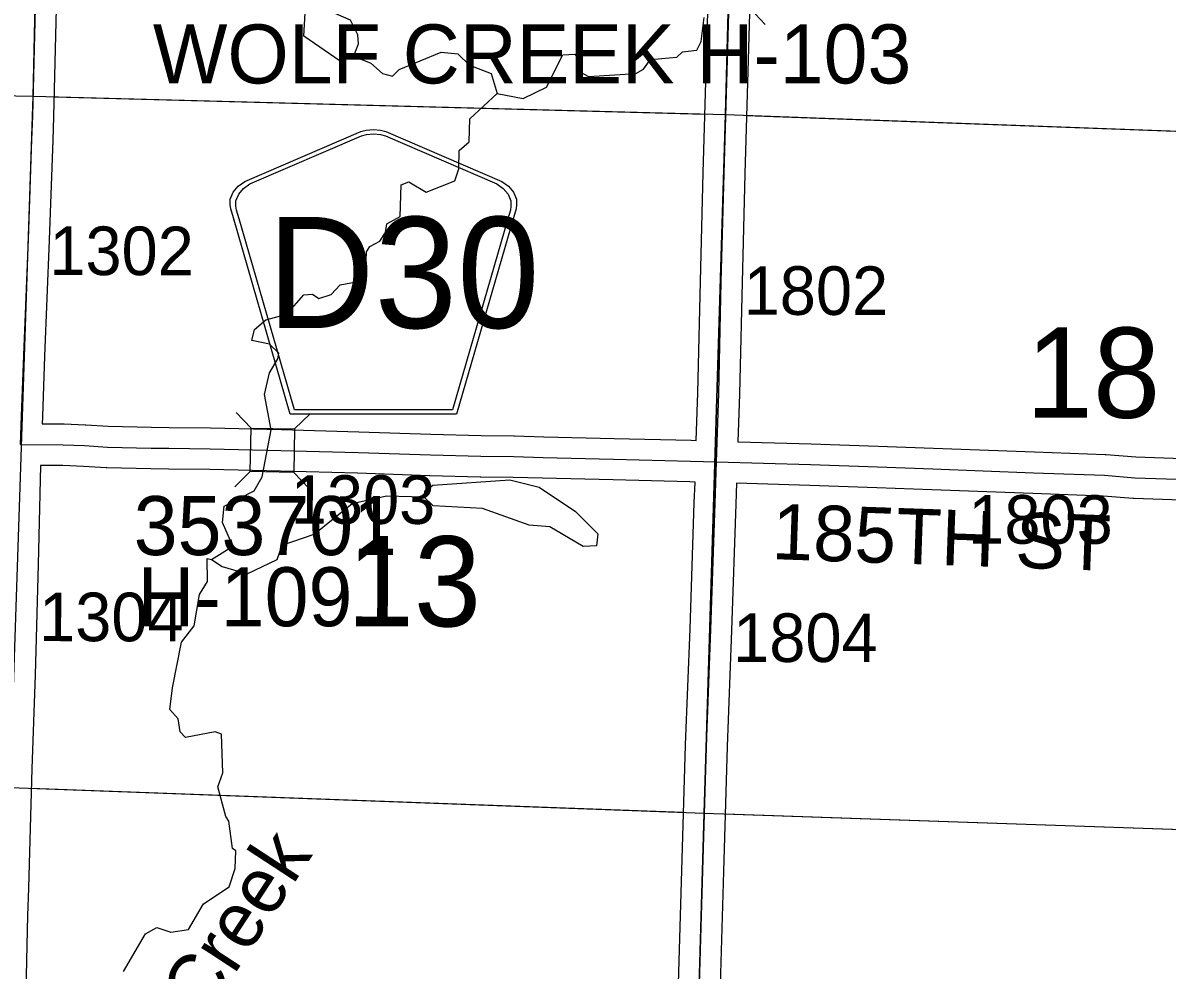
# Model space of a CAD drawing. Extents: x -157.2 to -99.3, y 12.2 to 46.2.
# Drawn here: x -129.719 to -128.07, y 31.29 to 32.655 of the extents above; entities that cross this region are included whole.
import ezdxf

# ---------------------------------------------------------------- set-up
doc = ezdxf.new("R2010")
doc.units = 0
for name, color, linetype in [('tdCoHydroRiver', 7, 'Continuous'), ('tdCoHydroTxtLg', 7, 'Continuous'), ('tdCoSecRdNmbr', 7, 'Continuous'), ('tdCoSecRdTxt', 7, 'Continuous'), ('tdCoSecRteBand', 7, 'Continuous'), ('tdCoSecRteCL', 7, 'Continuous'), ('tdCoSectLine', 7, 'Continuous'), ('tdCoSectLinePart', 7, 'Continuous'), ('tdCoSectNmbr', 7, 'Continuous'), ('tdCoShieldCoRte', 7, 'Continuous'), ('tdCoStrucSec', 7, 'Continuous'), ('tdCoStrucSecCoName', 7, 'Continuous'), ('tdCoStrucSecFHWANum', 7, 'Continuous'), ('tdCoSurfAsphalt', 7, 'Continuous'), ('tdCoSurfGravel', 7, 'Continuous'), ('tdCoTwpBndryShd', 7, 'Continuous')]:
    doc.layers.add(name, color=color, linetype=linetype)

msp = doc.modelspace()

# ---------------------------------------------------------------- linework, layer by layer
at = {"layer": 'tdCoHydroRiver'}
for points in [[(-129.2425, 32.6067), (-129.2616, 32.5993), (-129.3142, 32.6357), (-129.3081, 32.7366), (-129.2985, 32.741), (-129.2878, 32.7296), (-129.2844, 32.6837), (-129.2753, 32.6708), (-129.2472, 32.6589), (-129.2368, 32.6381), (-129.2356, 32.6238), (-129.2425, 32.6067)], [(-129.0357, 32.5531), (-128.998, 32.5456), (-128.9644, 32.562), (-128.9409, 32.6086), (-128.9235, 32.6097), (-128.9174, 32.6016), (-128.9164, 32.5842), (-128.9039, 32.5775), (-128.8359, 32.5818), (-128.8247, 32.5878), (-128.8148, 32.6017), (-128.7768, 32.6053), (-128.7687, 32.6129), (-128.7481, 32.6155), (-128.7414, 32.6279), (-128.7372, 32.6625)], [(-129.2425, 32.6067), (-129.2175, 32.5964), (-129.2006, 32.5817), (-129.1865, 32.5781), (-129.1767, 32.5873), (-129.116, 32.6123), (-129.0924, 32.61), (-129.0755, 32.5937), (-129.0443, 32.5817), (-129.0357, 32.5531)], [(-129.4472, 31.8815), (-129.4166, 31.9011), (-129.4314, 31.9348), (-129.4291, 31.9584), (-129.3858, 31.9808), (-129.3741, 32.0009), (-129.3611, 32.0685), (-129.3706, 32.1193), (-129.3634, 32.1507), (-129.3517, 32.1709), (-129.3499, 32.1787), (-129.3637, 32.1917), (-129.3888, 32.1972), (-129.3852, 32.2129), (-129.369, 32.2267), (-129.3388, 32.2352), (-129.3143, 32.2629), (-129.3016, 32.2641), (-129.2923, 32.2575), (-129.2748, 32.2633), (-129.2617, 32.2771), (-129.2332, 32.2826), (-129.2247, 32.3013), (-129.224, 32.325), (-129.219, 32.3327), (-129.2046, 32.3402), (-129.1964, 32.3526), (-129.1944, 32.3651), (-129.1751, 32.3756), (-129.1738, 32.4214), (-129.1626, 32.4258), (-129.1378, 32.4108), (-129.0963, 32.4269), (-129.091, 32.4442), (-129.0902, 32.471), (-129.0757, 32.4832), (-129.0747, 32.5163), (-129.0357, 32.5531)], [(-129.1414, 31.9718), (-129.1395, 31.9813), (-129.1282, 31.9888), (-129.0175, 31.9965), (-128.9752, 31.9858), (-128.9226, 31.951), (-128.8904, 31.9185), (-128.8925, 31.9012), (-128.9114, 31.9002), (-128.9595, 31.9285), (-128.9895, 31.9309), (-129.0566, 31.9551), (-129.1276, 31.9588), (-129.1414, 31.9718)], [(-129.4472, 31.8815), (-129.4317, 31.8716), (-129.3957, 31.861), (-129.3524, 31.8818), (-129.3455, 31.9022), (-129.2993, 31.9181), (-129.2443, 31.9623), (-129.195, 31.9734), (-129.1414, 31.9718)], [(-129.5737, 31.2883), (-129.5421, 31.3426), (-129.5261, 31.3516), (-129.5057, 31.3447), (-129.4804, 31.3487), (-129.4587, 31.3859), (-129.4217, 31.4101), (-129.413, 31.4367), (-129.4123, 31.4619), (-129.4169, 31.4652), (-129.422, 31.5049), (-129.4266, 31.5113), (-129.4379, 31.5543), (-129.431, 31.5746), (-129.4325, 31.63), (-129.4419, 31.6334), (-129.4848, 31.6252), (-129.4924, 31.6333), (-129.495, 31.6524), (-129.5073, 31.6654), (-129.5032, 31.6968), (-129.4902, 31.7628), (-129.4721, 31.7859), (-129.4644, 31.8315), (-129.4528, 31.8501), (-129.4534, 31.8833), (-129.4472, 31.8815)]]:
    msp.add_lwpolyline(points, dxfattribs=at)
at = {"layer": 'tdCoSecRteBand'}
for points in [[(-128.7486, 32.0532), (-128.7486, 32.0533), (-128.7463, 32.1219), (-128.7426, 32.2823), (-128.7426, 32.2823), (-128.7426, 32.2823), (-128.7387, 32.4387), (-128.7387, 32.4387), (-128.7387, 32.4388), (-128.7338, 32.603), (-128.7291, 32.7709)], [(-128.6691, 32.7693), (-128.6738, 32.6013), (-128.6738, 32.6013), (-128.6738, 32.6012), (-128.6787, 32.4371), (-128.6827, 32.2808), (-128.6864, 32.1203), (-128.6864, 32.1202), (-128.6864, 32.12), (-128.6886, 32.0514), (-128.5832, 32.0483), (-128.5831, 32.0483), (-128.5831, 32.0483), (-128.4866, 32.0451), (-128.4866, 32.0451), (-128.4865, 32.0451), (-128.4069, 32.0421), (-128.4069, 32.0421), (-128.4069, 32.0421), (-128.2616, 32.0367), (-128.1596, 32.033), (-128.1589, 32.0329), (-128.1583, 32.0329), (-128.1153, 32.0295), (-127.9803, 32.0248)], [(-129.6707, 32.6752), (-129.6746, 32.5198), (-129.6747, 32.5197), (-129.6747, 32.5195), (-129.6759, 32.4857), (-129.6811, 32.342), (-129.6811, 32.3419), (-129.6811, 32.3418), (-129.6877, 32.1747), (-129.6907, 32.0875), (-129.6907, 32.0874), (-129.6907, 32.0873), (-129.6911, 32.0771), (-129.6605, 32.0769), (-129.66, 32.0769), (-129.6595, 32.0769), (-129.629, 32.0756), (-129.6287, 32.0756), (-129.6284, 32.0756), (-129.5959, 32.0737), (-129.5335, 32.0722), (-129.5083, 32.072), (-129.5083, 32.072), (-129.5082, 32.072), (-129.4488, 32.0712), (-129.4486, 32.0712), (-129.4484, 32.0712), (-129.3463, 32.0687), (-129.3463, 32.0687), (-129.3463, 32.0687), (-129.235, 32.0658), (-129.2349, 32.0658), (-129.2349, 32.0658), (-129.1309, 32.0623), (-129.0585, 32.0604), (-129.0114, 32.0599), (-129.0111, 32.0599), (-129.0108, 32.0599), (-128.9685, 32.0586), (-128.8672, 32.0562), (-128.8672, 32.0562), (-128.7562, 32.0534), (-128.7561, 32.0534), (-128.756, 32.0534), (-128.7486, 32.0532)], [(-128.7747, 31.2544), (-128.7693, 31.4339), (-128.7641, 31.6144), (-128.7641, 31.6145), (-128.7641, 31.6147), (-128.7577, 31.7818), (-128.7515, 31.9632), (-128.7505, 31.9933), (-128.7578, 31.9935), (-128.8686, 31.9962), (-128.97, 31.9986), (-128.9701, 31.9986), (-128.9701, 31.9986), (-129.0123, 31.9999), (-129.0593, 32.0004), (-129.0596, 32.0004), (-129.0598, 32.0004), (-129.1326, 32.0023), (-129.1327, 32.0023), (-129.1328, 32.0024), (-129.2367, 32.0058), (-129.3478, 32.0088), (-129.4497, 32.0112), (-129.5089, 32.012), (-129.5343, 32.0122), (-129.5345, 32.0122), (-129.5347, 32.0122), (-129.5978, 32.0137), (-129.5984, 32.0137), (-129.5989, 32.0137), (-129.6317, 32.0157), (-129.6615, 32.0169), (-129.6936, 32.0172), (-129.6971, 31.8747), (-129.6971, 31.8747), (-129.6971, 31.8747), (-129.7013, 31.7156), (-129.7013, 31.7155), (-129.7013, 31.7154), (-129.706, 31.5803), (-129.7107, 31.4088), (-129.7107, 31.4087), (-129.7107, 31.4085), (-129.7121, 31.3688), (-129.7153, 31.2387)], [(-127.9825, 31.9649), (-128.118, 31.9696), (-128.1187, 31.9696), (-128.1194, 31.9696), (-128.1624, 31.973), (-128.2638, 31.9767), (-128.2638, 31.9767), (-128.2639, 31.9767), (-128.4091, 31.9821), (-128.4887, 31.9851), (-128.585, 31.9883), (-128.6905, 31.9915), (-128.6906, 31.9915), (-128.6915, 31.9612), (-128.6915, 31.9612), (-128.6915, 31.9612), (-128.6977, 31.7797), (-128.6977, 31.7796), (-128.6977, 31.7796), (-128.7041, 31.6125), (-128.7093, 31.4321), (-128.7093, 31.4321), (-128.7093, 31.4321), (-128.7147, 31.2528)]]:
    msp.add_lwpolyline(points, dxfattribs=at)
at = {"layer": 'tdCoSecRteCL'}
for points in [[(-129.7224, 32.0474), (-129.7207, 32.0885), (-129.7177, 32.1758), (-129.711, 32.343), (-129.7059, 32.4868), (-129.7046, 32.5206), (-129.7007, 32.676), (-129.6975, 32.8222), (-129.697, 32.858), (-129.6935, 33.0138), (-129.6896, 33.1724), (-129.6854, 33.3487), (-129.6827, 33.5127), (-129.6819, 33.5436)], [(-128.7196, 32.0223), (-128.7163, 32.121), (-128.7126, 32.2816), (-128.7087, 32.4379), (-128.7038, 32.6021), (-128.6991, 32.7701), (-128.6944, 32.9442), (-128.6902, 33.1193), (-128.6863, 33.2732), (-128.6816, 33.4391), (-128.68, 33.5187)], [(-129.7224, 32.0474), (-129.6607, 32.0469), (-129.6302, 32.0457), (-129.5971, 32.0437), (-129.534, 32.0422), (-129.5086, 32.042), (-129.4492, 32.0412), (-129.3471, 32.0387), (-129.2358, 32.0358), (-129.1318, 32.0323), (-129.059, 32.0304), (-129.0117, 32.0299), (-128.9693, 32.0286), (-128.8679, 32.0262), (-128.7569, 32.0235), (-128.7196, 32.0223)], [(-128.7657, 30.5223), (-128.7632, 30.5913), (-128.7588, 30.7605), (-128.7533, 30.92), (-128.7494, 31.09), (-128.7452, 31.2207), (-128.7447, 31.2535), (-128.7393, 31.433), (-128.7341, 31.6135), (-128.7277, 31.7807), (-128.7215, 31.9622), (-128.7196, 32.0223)], [(-128.7196, 32.0223), (-128.5841, 32.0183), (-128.4876, 32.0151), (-128.408, 32.0121), (-128.2627, 32.0067), (-128.1606, 32.003), (-128.117, 31.9995), (-127.9814, 31.9949), (-127.8595, 31.9894), (-127.7764, 31.9857), (-127.764, 31.9854)]]:
    msp.add_lwpolyline(points, dxfattribs=at)
at = {"layer": 'tdCoSectLine'}
for points in [[(-129.7043, 32.549), (-129.6823, 33.5436)], [(-128.7065, 32.5225), (-128.6804, 33.5187)], [(-130.7081, 32.5684), (-129.7043, 32.549)], [(-129.7371, 31.5532), (-129.7043, 32.549)], [(-129.7043, 32.549), (-128.7065, 32.5225)], [(-128.7373, 31.5164), (-128.7065, 32.5225)], [(-128.7065, 32.5225), (-127.7524, 32.4875)], [(-129.7371, 31.5532), (-128.7373, 31.5164)], [(-128.7661, 30.5223), (-128.7373, 31.5164)], [(-128.7373, 31.5164), (-127.7814, 31.4838)]]:
    msp.add_lwpolyline(points, dxfattribs=at)
at = {"layer": 'tdCoSectLinePart'}
for points in [[(-129.6743, 32.5482), (-128.7361, 32.5233)], [(-128.6766, 32.5214), (-127.7822, 32.4886)], [(-129.7073, 31.5521), (-128.7672, 31.5175)], [(-128.7072, 31.5154), (-127.8114, 31.4848)]]:
    msp.add_lwpolyline(points, dxfattribs=at)
at = {"layer": 'tdCoShieldCoRte'}
for points in [[(-129.3336, 32.0908), (-129.4155, 32.3737), (-129.4194, 32.3869), (-129.4202, 32.3928), (-129.4202, 32.4006), (-129.4159, 32.4109), (-129.4086, 32.4194), (-129.3991, 32.4261), (-129.2318, 32.4984), (-129.2243, 32.5), (-129.2138, 32.501), (-129.2034, 32.5), (-129.1959, 32.4984), (-129.0286, 32.4261), (-129.0191, 32.4194), (-129.0118, 32.4109), (-129.0075, 32.4006), (-129.0075, 32.3928), (-129.0083, 32.3869), (-129.0121, 32.3737), (-129.0941, 32.0908)], [(-129.3277, 32.0972), (-129.4075, 32.3724), (-129.4112, 32.3851), (-129.4119, 32.3907), (-129.4119, 32.3982), (-129.4078, 32.4081), (-129.4008, 32.4163), (-129.3917, 32.4227), (-129.2311, 32.4921), (-129.2239, 32.4937), (-129.2138, 32.4946), (-129.2038, 32.4937), (-129.1966, 32.4921), (-129.036, 32.4227), (-129.0268, 32.4163), (-129.0199, 32.4081), (-129.0158, 32.3982), (-129.0158, 32.3907), (-129.0165, 32.3851), (-129.0202, 32.3724), (-129.0999, 32.0972)]]:
    msp.add_lwpolyline(points, close=True, dxfattribs=at)
at = {"layer": 'tdCoStrucSec'}
for p, q in [((-128.6709, 32.6753), (-128.6494, 32.6525)), ((-129.39, 32.0708), (-129.4117, 32.0934)), ((-129.3274, 32.0697), (-129.3049, 32.0914)), ((-129.3912, 32.0083), (-129.4137, 31.9865)), ((-129.3286, 32.0071), (-129.3069, 31.9846))]:
    msp.add_line(p, q, dxfattribs=at)
msp.add_lwpolyline([(-129.39, 32.0708), (-129.3274, 32.0697), (-129.3286, 32.0071), (-129.3912, 32.0083)], close=True, dxfattribs=at)
at = {"layer": 'tdCoSurfAsphalt'}
msp.add_lwpolyline([(-129.7224, 32.0474), (-129.7207, 32.0885), (-129.7177, 32.1758), (-129.711, 32.343), (-129.7059, 32.4868), (-129.7046, 32.5206), (-129.7007, 32.676), (-129.6975, 32.8222), (-129.697, 32.858), (-129.6935, 33.0138), (-129.6896, 33.1724), (-129.6854, 33.3487), (-129.6827, 33.5127), (-129.6819, 33.5436), (-129.6787, 33.6745), (-129.6755, 33.8473), (-129.6723, 34.0205), (-129.6686, 34.1906), (-129.6647, 34.3694), (-129.662, 34.5435)], dxfattribs=at)
at = {"layer": 'tdCoSurfGravel'}
for points in [[(-128.7447, 31.2535), (-128.7393, 31.433), (-128.7341, 31.6135), (-128.7277, 31.7807), (-128.7215, 31.9622), (-128.7196, 32.0223), (-128.7163, 32.121), (-128.7126, 32.2816), (-128.7087, 32.4379), (-128.7038, 32.6021), (-128.6991, 32.7701), (-128.6944, 32.9442), (-128.6902, 33.1193), (-128.6863, 33.2732), (-128.6816, 33.4391), (-128.68, 33.5187), (-128.6784, 33.6029), (-128.6779, 33.7087), (-128.6799, 33.7422), (-128.6872, 33.8071), (-128.6916, 33.8467)], [(-129.7224, 32.0474), (-129.6607, 32.0469), (-129.6302, 32.0457), (-129.5971, 32.0437), (-129.534, 32.0422), (-129.5086, 32.042), (-129.4492, 32.0412), (-129.3471, 32.0387), (-129.2358, 32.0358), (-129.1318, 32.0323), (-129.059, 32.0304), (-129.0117, 32.0299), (-128.9693, 32.0286), (-128.8679, 32.0262), (-128.7569, 32.0235), (-128.7196, 32.0223)], [(-128.7196, 32.0223), (-128.5841, 32.0183), (-128.4876, 32.0151), (-128.408, 32.0121), (-128.2627, 32.0067), (-128.1606, 32.003), (-128.117, 31.9995), (-127.9814, 31.9949), (-127.8595, 31.9894), (-127.7764, 31.9857), (-127.764, 31.9854)]]:
    msp.add_lwpolyline(points, dxfattribs=at)
at = {"layer": 'tdCoTwpBndryShd'}
msp.add_lwpolyline([(-128.6576, 34.667), (-128.6804, 33.5187), (-128.7065, 32.5225), (-128.7373, 31.5164), (-128.7661, 30.5223), (-128.7967, 29.5185), (-128.8255, 28.521), (-128.8657, 27.4917), (-128.8964, 26.4888), (-128.93, 25.491), (-128.9664, 24.4882), (-129.007, 23.4876), (-129.0347, 22.4935), (-129.0534, 21.5204), (-129.0947, 20.5153), (-129.1281, 19.5112), (-129.1634, 18.5052), (-129.1907, 17.5067), (-129.1913, 17.4992), (-129.2203, 16.5019)], dxfattribs=at)

# ---------------------------------------------------------------- texts
at = {"layer": 'tdCoHydroTxtLg'}
msp.add_text('Creek', height=0.08, rotation=56.8167, dxfattribs=at).set_placement((-129.4569, 31.2178))
at = {"layer": 'tdCoSecRdNmbr'}
for s, rotation, p in [('1302', 359.9012, (-129.6809, 32.2915)), ('1802', 359.902, (-128.6805, 32.2342)), ('1303', 359.9015, (-129.333, 31.9332)), ('1803', 359.9023, (-128.3569, 31.9046)), ('1304', 359.9012, (-129.6956, 31.7641)), ('1804', 359.902, (-128.6956, 31.7342))]:
    msp.add_text(s, height=0.07, rotation=rotation, dxfattribs=at).set_placement(p)
at = {"layer": 'tdCoSecRdTxt'}
msp.add_text('185TH ST', height=0.08, rotation=357.9919, dxfattribs=at).set_placement((-128.6406, 31.8823))
at = {"layer": 'tdCoSectNmbr'}
for s, rotation, p in [('18', 359.9023, (-128.2737, 32.086)), ('13', 359.9015, (-129.2522, 31.7855))]:
    msp.add_text(s, height=0.13, rotation=rotation, dxfattribs=at).set_placement(p)
at = {"layer": 'tdCoShieldCoRte'}
msp.add_text('D30', height=0.16, dxfattribs=at).set_placement((-129.3668, 32.2151))
at = {"layer": 'tdCoStrucSecCoName'}
for s, p in [('WOLF CREEK H-103', (-129.5315, 32.5674)), ('H-109', (-129.5537, 31.7855))]:
    msp.add_text(s, height=0.085, dxfattribs=at).set_placement(p)
at = {"layer": 'tdCoStrucSecFHWANum'}
msp.add_text('353701', height=0.085, dxfattribs=at).set_placement((-129.5592, 31.888))

doc.saveas('drawing.dxf')
